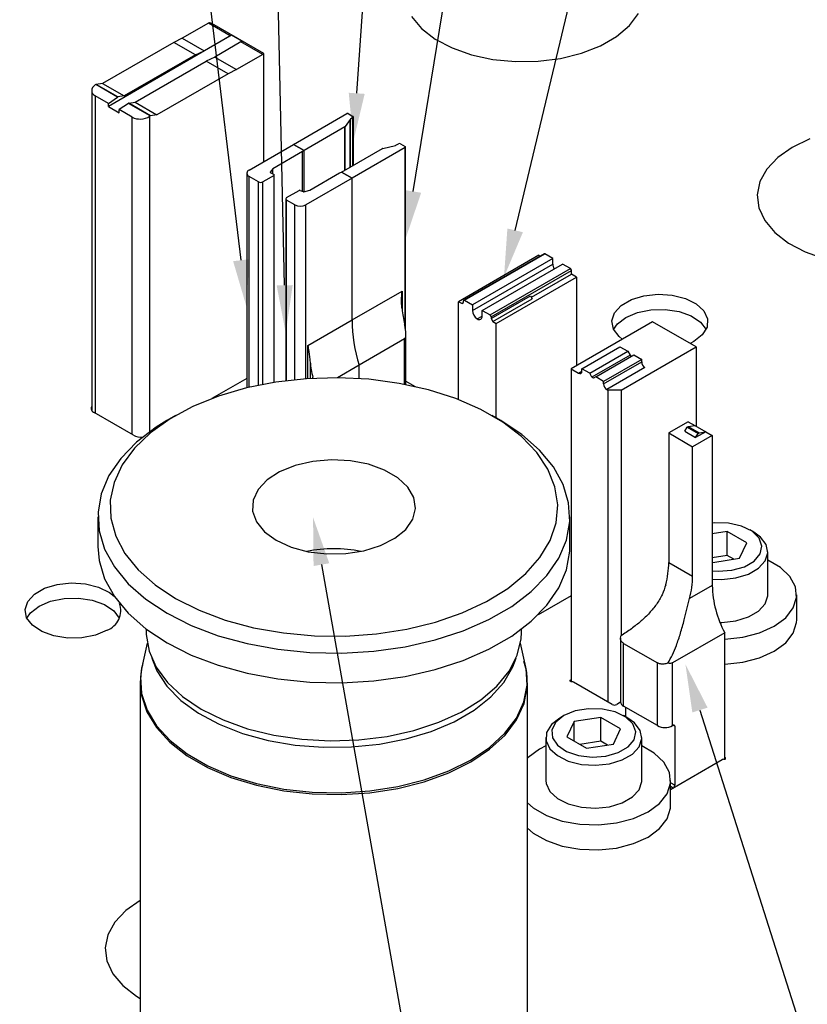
# Model space of a CAD drawing. Header units: inches. Extents: x 1880 to 2363, y -453 to -54.
# Tile 992 of 1056: x 2153.02 to 2155.58, y -270.55 to -267.35. Entities that reach past the tile are written whole.
import ezdxf

# ---------------------------------------------------------------- set-up
doc = ezdxf.new("R2010")
doc.units = ezdxf.units.IN
doc.header["$LTSCALE"] = 0.5
doc.header["$MEASUREMENT"] = 0
for name, color, linetype in [('DSS-M-S', 53, 'Continuous'), ('PAD-M-S', 135, 'Continuous'), ('PUN-M-S', 8, 'Continuous'), ('SID-M-S', 105, 'Continuous'), ('SVF-M-S', 8, 'Continuous')]:
    doc.layers.add(name, color=color, linetype=linetype)

msp = doc.modelspace()

# ---------------------------------------------------------------- linework, layer by layer
at = {"color": 7, "linetype": 'Continuous', "lineweight": 25}
for p, q in [((2155.19514, -268.6559), (2155.1315, -268.69264)), ((2155.19514, -268.6559), (2155.21635, -268.66815)), ((2155.18367, -268.68702), (2155.19145, -268.67354)), ((2155.18367, -268.68702), (2155.21902, -268.70743)), ((2155.19145, -268.67354), (2155.19498, -268.6715)), ((2155.19145, -268.67354), (2155.2268, -268.69395)), ((2155.19498, -268.6715), (2155.21635, -268.66815)), ((2155.19498, -268.6715), (2155.23034, -268.69191)), ((2155.21635, -268.66815), (2155.25171, -268.68856)), ((2155.25171, -268.68856), (2155.21902, -268.70743)), ((2155.23034, -268.69191), (2155.25171, -268.68856)), ((2155.25171, -268.68856), (2155.27292, -268.7008)), ((2155.1315, -268.69264), (2155.1315, -269.11344)), ((2155.1315, -268.69264), (2155.20928, -268.73754)), ((2155.27292, -268.7008), (2155.20928, -268.73754)), ((2155.21902, -268.70743), (2155.2268, -268.69395)), ((2155.2268, -268.69395), (2155.23034, -268.69191)), ((2155.27292, -268.7008), (2155.27292, -269.18848)), ((2155.20928, -269.15835), (2155.20928, -268.73754)), ((2155.1315, -269.11344), (2155.20928, -269.15835)), ((2155.27292, -269.18848), (2155.19953, -269.23084)), ((2154.97452, -269.36005), (2154.97452, -269.56674)), ((2155.31358, -269.3422), (2155.14387, -269.44016)), ((2155.31358, -269.75347), (2155.31358, -269.3422)), ((2154.98478, -269.37689), (2155.09438, -269.44016)), ((2154.98478, -269.58103), (2154.98478, -269.37689)), ((2155.09438, -269.6443), (2155.09438, -269.44016)), ((2155.14387, -269.6443), (2155.14387, -269.44016)), ((2155.09438, -269.6443), (2154.98478, -269.58103)), ((2154.99185, -269.61613), (2154.99185, -269.58511)), ((2154.77724, -269.6196), (2154.74963, -269.6412)), ((2154.79067, -269.61184), (2154.76447, -269.63303)), ((2154.79066, -269.61185), (2154.77722, -269.61961)), ((2154.82738, -269.59671), (2154.79067, -269.61184)), ((2154.9109, -269.61746), (2154.82376, -269.63094)), ((2154.8706, -269.58928), (2154.82738, -269.59671)), ((2154.91566, -269.59036), (2154.8706, -269.58928)), ((2154.97469, -269.65429), (2154.9109, -269.61746)), ((2154.9109, -269.69503), (2154.9109, -269.61746)), ((2154.95768, -269.59982), (2154.91566, -269.59036)), ((2154.99209, -269.61665), (2154.95768, -269.59982)), ((2154.99787, -269.61961), (2154.98444, -269.61185)), ((2155.01518, -269.63902), (2154.99209, -269.61665)), ((2155.01964, -269.63537), (2154.99787, -269.61961)), ((2154.74963, -269.6412), (2154.73427, -269.66654)), ((2154.76447, -269.63303), (2154.7516, -269.65798)), ((2154.82376, -269.63094), (2154.80041, -269.68124)), ((2154.82376, -269.69472), (2154.82376, -269.63094)), ((2155.02443, -269.6645), (2155.01518, -269.63902)), ((2155.03823, -269.65997), (2155.01964, -269.63537)), ((2155.14387, -269.6443), (2155.14564, -269.64328)), ((2155.15095, -269.64634), (2155.14564, -269.64328)), ((2155.15095, -269.64634), (2155.15095, -269.83823)), ((2154.73155, -269.68328), (2154.73155, -269.82291)), ((2154.73427, -269.66654), (2154.73253, -269.69336)), ((2154.7516, -269.65798), (2154.75346, -269.684)), ((2154.80041, -269.68124), (2154.8642, -269.71807)), ((2154.95134, -269.70459), (2154.97469, -269.65429)), ((2155.01885, -269.69033), (2155.02443, -269.6645)), ((2155.04344, -269.68665), (2155.03823, -269.65997)), ((2155.04355, -269.82291), (2155.04355, -269.68328)), ((2154.73155, -269.71013), (2154.71077, -269.72086)), ((2154.73253, -269.69336), (2154.74456, -269.71929)), ((2154.75346, -269.684), (2154.76986, -269.70825)), ((2154.76986, -269.70825), (2154.799, -269.72812)), ((2154.9109, -269.69503), (2154.8426, -269.7056)), ((2154.8642, -269.71807), (2154.95134, -269.70459)), ((2154.9325, -269.7075), (2154.9109, -269.69503)), ((2154.96716, -269.73213), (2154.99905, -269.71372)), ((2154.99905, -269.71372), (2155.01885, -269.69033)), ((2155.01307, -269.73676), (2155.03479, -269.71302)), ((2155.03479, -269.71302), (2155.04344, -269.68665)), ((2155.08434, -269.7339), (2155.04355, -269.71013)), ((2154.71077, -269.72086), (2154.6736, -269.74825)), ((2154.74456, -269.71929), (2154.7693, -269.74202)), ((2154.7693, -269.74202), (2154.80455, -269.75953)), ((2154.799, -269.72812), (2154.83775, -269.74144)), ((2154.83775, -269.74144), (2154.88189, -269.74679)), ((2154.88189, -269.74679), (2154.92664, -269.74357)), ((2154.92664, -269.74357), (2154.96716, -269.73213)), ((2154.98018, -269.75574), (2155.01307, -269.73676)), ((2155.11552, -269.76368), (2155.08434, -269.7339)), ((2154.6736, -269.74825), (2154.67184, -269.74996)), ((2154.80455, -269.75953), (2154.84717, -269.77027)), ((2154.84717, -269.77027), (2154.89338, -269.77327)), ((2154.89338, -269.77327), (2154.93907, -269.76828)), ((2154.93907, -269.76828), (2154.98018, -269.75574)), ((2155.13345, -269.79689), (2155.11552, -269.76368)), ((2155.13709, -269.83162), (2155.13345, -269.79689)), ((2154.73155, -269.82291), (2154.73253, -269.83299)), ((2154.73253, -269.83299), (2154.74456, -269.85892)), ((2155.03479, -269.85265), (2155.04344, -269.82628)), ((2155.04344, -269.82628), (2155.04355, -269.82291)), ((2155.12623, -269.86584), (2155.13709, -269.83162)), ((2155.13755, -269.90456), (2155.13755, -269.82291)), ((2155.15095, -269.83823), (2155.13755, -269.83049)), ((2155.14564, -269.84741), (2155.13755, -269.84274)), ((2154.74456, -269.85892), (2154.7693, -269.88165)), ((2155.01307, -269.87639), (2155.03479, -269.85265)), ((2155.10149, -269.89757), (2155.12623, -269.86584)), ((2155.13857, -269.85095), (2155.13755, -269.85133)), ((2155.14387, -269.84843), (2155.13857, -269.85095)), ((2155.14564, -269.84741), (2155.14387, -269.84843)), ((2154.67184, -269.89586), (2154.69075, -269.91191)), ((2154.7693, -269.88165), (2154.80455, -269.89916)), ((2154.80455, -269.89916), (2154.84717, -269.9099)), ((2154.89338, -269.9129), (2154.93907, -269.90791)), ((2154.93907, -269.90791), (2154.98018, -269.89537)), ((2154.98018, -269.89537), (2155.01307, -269.87639)), ((2155.06432, -269.92496), (2155.10149, -269.89757)), ((2155.13709, -269.91328), (2155.13755, -269.90456)), ((2154.69075, -269.91191), (2154.73337, -269.93652)), ((2154.73337, -269.93652), (2154.78494, -269.95452)), ((2154.84717, -269.9099), (2154.89338, -269.9129)), ((2155.01688, -269.94642), (2155.06432, -269.92496)), ((2155.12623, -269.9475), (2155.13709, -269.91328)), ((2154.78494, -269.95452), (2154.84248, -269.96487)), ((2154.84248, -269.96487), (2154.90264, -269.96697)), ((2154.90264, -269.96697), (2154.96192, -269.9607)), ((2154.96192, -269.9607), (2155.01688, -269.94642)), ((2155.10149, -269.97923), (2155.12623, -269.9475)), ((2154.67184, -269.97752), (2154.69075, -269.99357)), ((2154.69075, -269.99357), (2154.73337, -270.01817)), ((2155.06432, -270.00661), (2155.10149, -269.97923)), ((2154.73337, -270.01817), (2154.78494, -270.03617)), ((2154.96192, -270.04235), (2155.01688, -270.02807)), ((2155.01688, -270.02807), (2155.06432, -270.00661)), ((2154.78494, -270.03617), (2154.84248, -270.04652)), ((2154.84248, -270.04652), (2154.90264, -270.04862)), ((2154.90264, -270.04862), (2154.96192, -270.04235))]:
    msp.add_line(p, q, dxfattribs=at)
for centre, radius, start, end in [((2154.83692, -269.11072), 0.29459, 345.20601, 359.4702), ((2154.9147, -269.15562), 0.29459, 345.20601, 359.4702), ((2155.62211, -269.17835), 0.34934, 181.66075, 207.97015), ((2154.99204, -269.56499), 0.0176, 185.6948, 245.62534), ((2155.11913, -269.59653), 0.0538, 242.60967, 297.39033), ((2155.14771, -269.64582), 0.00328, 350.78596, 129.20329), ((2155.13943, -269.8377), 0.01153, 302.60548, 357.39452)]:
    msp.add_arc(centre, radius, start, end, dxfattribs=at)
for points, knots in [([(2155.12175, -269.18594), (2155.11821, -269.19696), (2155.111, -269.21939), (2155.09211, -269.25019), (2155.06878, -269.27869), (2155.04119, -269.30507), (2155.00979, -269.33), (2154.98724, -269.34501), (2154.97584, -269.35259)], [0, 0, 0, 0, 0.15930832, 0.32430978, 0.48335236, 0.64594648, 0.82094493, 1, 1, 1, 1]), ([(2155.12862, -269.4408), (2155.13374, -269.43197), (2155.14407, -269.41415), (2155.1575, -269.38141), (2155.16789, -269.35027), (2155.17606, -269.32204), (2155.1831, -269.29597), (2155.19096, -269.26488), (2155.19664, -269.24231), (2155.19953, -269.23084)], [0, 0, 0, 0, 0.14927818, 0.30123241, 0.49009626, 0.58697898, 0.68467323, 0.83988774, 1, 1, 1, 1]), ([(2154.98478, -269.37689), (2154.98233, -269.3751), (2154.97744, -269.37153), (2154.97427, -269.36376), (2154.97443, -269.35718), (2154.97559, -269.35341), (2154.97584, -269.35259)], [0, 0, 0, 0, 0.3041356, 0.608178, 0.9149944, 1, 1, 1, 1]), ([(2155.12862, -269.4408), (2155.12635, -269.44163), (2155.1202, -269.4439), (2155.10974, -269.44482), (2155.10037, -269.44318), (2155.09592, -269.44094), (2155.09438, -269.44016)], [0, 0, 0, 0, 0.1930282, 0.5223811, 0.8347636, 1, 1, 1, 1]), ([(2155.14387, -269.44016), (2155.14357, -269.44033), (2155.14143, -269.4415), (2155.1369, -269.44257), (2155.13192, -269.44193), (2155.12921, -269.441), (2155.12862, -269.4408)], [0, 0, 0, 0, 0.06786285, 0.47439364, 0.88706604, 1, 1, 1, 1])]:
    msp.add_open_spline(points, degree=3, knots=knots, dxfattribs=at)
at = {"layer": 'DSS-M-S', "linetype": 'Continuous', "lineweight": 25}
for p, q in [((2153.85341, -268.5272), (2153.75733, -268.54629)), ((2153.95316, -268.516), (2153.85341, -268.5272)), ((2154.05463, -268.51293), (2153.95316, -268.516)), ((2154.15586, -268.51805), (2154.05463, -268.51293)), ((2154.25487, -268.53124), (2154.15586, -268.51805)), ((2153.75733, -268.54629), (2153.66679, -268.57293)), ((2154.34973, -268.55226), (2154.25487, -268.53124)), ((2154.4386, -268.5807), (2154.34973, -268.55226)), ((2153.66679, -268.57293), (2153.58356, -268.60657)), ((2154.51976, -268.61601), (2154.4386, -268.5807)), ((2153.58356, -268.60657), (2153.50924, -268.64658)), ((2154.59161, -268.65748), (2154.51976, -268.61601)), ((2153.50924, -268.64658), (2153.44529, -268.69217)), ((2153.49897, -268.65215), (2153.46328, -268.67421)), ((2153.52682, -268.63607), (2153.49897, -268.65215)), ((2154.58486, -268.65215), (2154.55702, -268.63607)), ((2154.65364, -268.69769), (2154.58486, -268.65215)), ((2154.65276, -268.70433), (2154.59161, -268.65748)), ((2153.46328, -268.67421), (2153.39997, -268.72241)), ((2153.39997, -268.72241), (2153.34861, -268.77514)), ((2153.44529, -268.69217), (2153.39296, -268.74245)), ((2154.70202, -268.75564), (2154.65276, -268.70433)), ((2154.71111, -268.74827), (2154.65364, -268.69769)), ((2153.39296, -268.74245), (2153.35325, -268.79644)), ((2154.75611, -268.80289), (2154.71111, -268.74827)), ((2153.34861, -268.77514), (2153.31017, -268.83141)), ((2153.9732, -268.78529), (2153.91591, -268.79843)), ((2154.0342, -268.78013), (2153.9732, -268.78529)), ((2154.09561, -268.78323), (2154.0342, -268.78013)), ((2154.15412, -268.79443), (2154.09561, -268.78323)), ((2154.73844, -268.8104), (2154.70202, -268.75564)), ((2153.35325, -268.79644), (2153.32695, -268.85311)), ((2153.86542, -268.81884), (2153.82443, -268.84542)), ((2153.91591, -268.79843), (2153.86542, -268.81884)), ((2154.20659, -268.81311), (2154.15412, -268.79443)), ((2154.25018, -268.83827), (2154.20659, -268.81311)), ((2154.7613, -268.86756), (2154.73844, -268.8104)), ((2154.78781, -268.86055), (2154.75611, -268.80289)), ((2153.31017, -268.83141), (2153.28537, -268.89018)), ((2153.82443, -268.84542), (2153.79518, -268.87675)), ((2154.28254, -268.86856), (2154.25018, -268.83827)), ((2153.32695, -268.85311), (2153.31457, -268.91133)), ((2153.79518, -268.87675), (2153.77922, -268.91112)), ((2154.30193, -268.90234), (2154.28254, -268.86856)), ((2154.77015, -268.926), (2154.7613, -268.86756)), ((2154.80561, -268.92016), (2154.78781, -268.86055)), ((2153.28537, -268.89018), (2153.27465, -268.95035)), ((2153.31457, -268.91133), (2153.31634, -268.96998)), ((2153.77922, -268.91112), (2153.77743, -268.94669)), ((2154.30731, -268.93779), (2154.30193, -268.90234)), ((2153.77743, -268.94669), (2153.78989, -268.98155)), ((2154.29837, -268.973), (2154.30731, -268.93779)), ((2154.76484, -268.98458), (2154.77015, -268.926)), ((2154.80919, -268.98061), (2154.80561, -268.92016)), ((2153.2742, -268.96548), (2153.2742, -269.06192)), ((2153.27465, -268.95035), (2153.27823, -269.01081)), ((2153.31634, -268.96998), (2153.33224, -269.02792)), ((2154.27561, -269.00608), (2154.29837, -268.973)), ((2154.80964, -269.06192), (2154.80964, -268.96548)), ((2153.27823, -269.01081), (2153.29603, -269.07041)), ((2153.78989, -268.98155), (2153.81595, -269.0138)), ((2154.24025, -269.03523), (2154.27561, -269.00608)), ((2154.74545, -269.04216), (2154.76484, -268.98458)), ((2154.79847, -269.04079), (2154.80919, -268.98061)), ((2153.33224, -269.02792), (2153.36195, -269.08402)), ((2153.81595, -269.0138), (2153.85418, -269.04171)), ((2153.85418, -269.04171), (2153.90254, -269.06379)), ((2154.1942, -269.05889), (2154.24025, -269.03523)), ((2154.71237, -269.09762), (2154.74545, -269.04216)), ((2154.77366, -269.09955), (2154.79847, -269.04079)), ((2153.2742, -269.06192), (2153.27823, -269.10725)), ((2153.29603, -269.07041), (2153.32773, -269.12807)), ((2153.90254, -269.06379), (2153.95841, -269.07883)), ((2154.13994, -269.07578), (2154.1942, -269.05889)), ((2154.80919, -269.07706), (2154.80964, -269.06192)), ((2153.27823, -269.10725), (2153.29603, -269.16686)), ((2153.36195, -269.08402), (2153.40489, -269.13718)), ((2153.95841, -269.07883), (2154.01878, -269.08602)), ((2154.01878, -269.08602), (2154.0804, -269.08499)), ((2154.0804, -269.08499), (2154.13994, -269.07578)), ((2154.66623, -269.14989), (2154.71237, -269.09762)), ((2154.73522, -269.15583), (2154.77366, -269.09955)), ((2154.79847, -269.13723), (2154.80919, -269.07706)), ((2153.32773, -269.12807), (2153.37273, -269.1827)), ((2153.40489, -269.13718), (2153.46024, -269.18638)), ((2154.77366, -269.196), (2154.79847, -269.13723)), ((2153.29603, -269.16686), (2153.32773, -269.22451)), ((2154.60795, -269.19794), (2154.66623, -269.14989)), ((2154.68387, -269.20855), (2154.73522, -269.15583)), ((2153.37273, -269.1827), (2153.4302, -269.23328)), ((2153.46024, -269.18638), (2153.5269, -269.23065)), ((2154.53865, -269.24084), (2154.60795, -269.19794)), ((2154.73522, -269.25227), (2154.77366, -269.196)), ((2153.32773, -269.22451), (2153.37273, -269.27914)), ((2153.4302, -269.23328), (2153.49906, -269.27887)), ((2153.5269, -269.23065), (2153.60359, -269.26913)), ((2154.62056, -269.25675), (2154.68387, -269.20855)), ((2154.45968, -269.27776), (2154.53865, -269.24084)), ((2154.54646, -269.29952), (2154.62056, -269.25675)), ((2154.68387, -269.30499), (2154.73522, -269.25227)), ((2153.37273, -269.27914), (2153.4302, -269.32972)), ((2153.49906, -269.27887), (2153.57804, -269.31862)), ((2153.60359, -269.26913), (2153.68881, -269.30108)), ((2154.37258, -269.30797), (2154.45968, -269.27776)), ((2154.46297, -269.33607), (2154.54646, -269.29952)), ((2153.4302, -269.32972), (2153.49906, -269.37531)), ((2153.43168, -269.33084), (2153.43168, -269.34161)), ((2153.57804, -269.31862), (2153.66565, -269.3518)), ((2153.68881, -269.30108), (2153.7809, -269.32587)), ((2153.7809, -269.32587), (2153.87808, -269.34302)), ((2154.18089, -269.34608), (2154.27905, -269.33089)), ((2154.27905, -269.33089), (2154.37258, -269.30797)), ((2154.62056, -269.35319), (2154.68387, -269.30499)), ((2154.65215, -269.34161), (2154.65215, -269.33084)), ((2153.43168, -269.34161), (2153.43179, -269.34835)), ((2153.43179, -269.34835), (2153.44073, -269.40204)), ((2153.66565, -269.3518), (2153.76028, -269.37778)), ((2153.87808, -269.34302), (2153.97844, -269.3522)), ((2153.97844, -269.3522), (2154.08004, -269.35322)), ((2154.08004, -269.35322), (2154.18089, -269.34608)), ((2154.37164, -269.36572), (2154.46297, -269.33607)), ((2154.54646, -269.39596), (2154.62056, -269.35319)), ((2154.63866, -269.41529), (2154.65115, -269.36184)), ((2154.65115, -269.36184), (2154.65215, -269.34161)), ((2153.49906, -269.37531), (2153.57804, -269.41506)), ((2153.76028, -269.37778), (2153.86015, -269.39607)), ((2154.17236, -269.40223), (2154.27416, -269.38791)), ((2154.27416, -269.38791), (2154.37164, -269.36572)), ((2153.44073, -269.40204), (2153.46376, -269.45431)), ((2153.57804, -269.41506), (2153.66565, -269.44824)), ((2153.86015, -269.39607), (2153.96341, -269.40635)), ((2153.96341, -269.40635), (2154.06813, -269.40842)), ((2154.06813, -269.40842), (2154.17236, -269.40223)), ((2154.46297, -269.43251), (2154.54646, -269.39596)), ((2154.61218, -269.46701), (2154.63866, -269.41529)), ((2153.46376, -269.45431), (2153.50033, -269.50394)), ((2153.66565, -269.44824), (2153.76028, -269.47422)), ((2154.37164, -269.46216), (2154.46297, -269.43251)), ((2153.76028, -269.47422), (2153.86015, -269.49252)), ((2154.17236, -269.49867), (2154.27416, -269.48435)), ((2154.27416, -269.48435), (2154.37164, -269.46216)), ((2154.57234, -269.51579), (2154.61218, -269.46701)), ((2153.50033, -269.50394), (2153.54961, -269.54976)), ((2153.86015, -269.49252), (2153.96341, -269.50279)), ((2153.96341, -269.50279), (2154.06813, -269.50486)), ((2154.06813, -269.50486), (2154.17236, -269.49867)), ((2154.52006, -269.5605), (2154.57234, -269.51579)), ((2153.54961, -269.54976), (2153.61042, -269.59071)), ((2154.45658, -269.60006), (2154.52006, -269.5605)), ((2153.61042, -269.59071), (2153.68134, -269.62581)), ((2154.38337, -269.63358), (2154.45658, -269.60006)), ((2153.68134, -269.62581), (2153.76072, -269.65426)), ((2154.30217, -269.66024), (2154.38337, -269.63358)), ((2153.76072, -269.65426), (2153.84669, -269.67537)), ((2153.84669, -269.67537), (2153.93723, -269.68866)), ((2154.1235, -269.69072), (2154.21486, -269.67944)), ((2154.21486, -269.67944), (2154.30217, -269.66024)), ((2153.93723, -269.68866), (2154.03023, -269.69382)), ((2154.03023, -269.69382), (2154.1235, -269.69072))]:
    msp.add_line(p, q, dxfattribs=at)
msp.add_arc((2154.04192, -269.51787), 0.44853, 78.72203, 101.27797, dxfattribs=at)
at = {"layer": 'PAD-M-S', "linetype": 'Continuous', "lineweight": 25}
for p, q in [((2154.29464, -267.33857), (2154.32709, -267.37713)), ((2155.00348, -267.36784), (2155.03271, -267.32843)), ((2154.32709, -267.37713), (2154.37159, -267.41145)), ((2154.96186, -267.40334), (2155.00348, -267.36784)), ((2154.90934, -267.43366), (2154.96186, -267.40334)), ((2154.37159, -267.41145), (2154.42654, -267.44029)), ((2154.42654, -267.44029), (2154.48996, -267.46261)), ((2154.84784, -267.45769), (2154.90934, -267.43366)), ((2154.48996, -267.46261), (2154.55954, -267.47759)), ((2154.77958, -267.47456), (2154.84784, -267.45769)), ((2154.55954, -267.47759), (2154.63277, -267.4847)), ((2154.63277, -267.4847), (2154.70701, -267.48368)), ((2154.70701, -267.48368), (2154.77958, -267.47456)), ((2155.59074, -267.73635), (2155.53347, -267.76364)), ((2155.53347, -267.76364), (2155.48619, -267.7967)), ((2155.48619, -267.7967), (2155.4506, -267.83433)), ((2155.4506, -267.83433), (2155.42799, -267.87517)), ((2155.42799, -267.87517), (2155.41917, -267.91773)), ((2155.41917, -267.91773), (2155.42447, -267.96049)), ((2155.42447, -267.96049), (2155.44369, -268.0019)), ((2155.44369, -268.0019), (2155.47614, -268.04047)), ((2155.47614, -268.04047), (2155.52064, -268.07479)), ((2155.52064, -268.07479), (2155.57559, -268.10362)), ((2155.57559, -268.10362), (2155.639, -268.12594)), ((2155.05097, -268.24616), (2155.09674, -268.24117)), ((2155.09674, -268.24117), (2155.14302, -268.24418)), ((2154.97686, -268.27774), (2155.00979, -268.25873)), ((2155.00979, -268.25873), (2155.05097, -268.24616)), ((2155.14302, -268.24418), (2155.18571, -268.25493)), ((2155.18571, -268.25493), (2155.22101, -268.27247)), ((2155.22101, -268.27247), (2155.24579, -268.29523)), ((2154.94644, -268.32793), (2154.9551, -268.30151)), ((2154.9551, -268.30151), (2154.97686, -268.27774)), ((2155.24579, -268.29523), (2155.25785, -268.3212)), ((2154.95165, -268.35465), (2154.94644, -268.32793)), ((2155.25785, -268.3212), (2155.2561, -268.34807)), ((2154.97028, -268.37929), (2154.95165, -268.35465)), ((2155.2561, -268.34807), (2155.24072, -268.37345)), ((2154.98044, -268.38756), (2154.97028, -268.37929)), ((2155.21306, -268.39509), (2155.20101, -268.40136)), ((2155.24072, -268.37345), (2155.21306, -268.39509)), ((2155.21306, -268.39509), (2155.21306, -268.39509)), ((2153.75871, -268.5152), (2153.64529, -268.58068)), ((2154.27665, -268.52446), (2154.30621, -268.54153)), ((2153.38961, -268.69971), (2153.26233, -268.62623)), ((2153.06767, -269.21661), (2153.10061, -269.1976)), ((2153.10061, -269.1976), (2153.14178, -269.18503)), ((2153.14178, -269.18503), (2153.18755, -269.18003)), ((2153.18755, -269.18003), (2153.23383, -269.18305)), ((2153.23383, -269.18305), (2153.27652, -269.1938)), ((2153.27652, -269.1938), (2153.31182, -269.21134)), ((2153.04591, -269.24038), (2153.06767, -269.21661)), ((2153.31182, -269.21134), (2153.32694, -269.22335)), ((2154.81361, -269.22187), (2154.70674, -269.28356)), ((2153.03725, -269.2668), (2153.04591, -269.24038)), ((2153.04246, -269.29352), (2153.03725, -269.2668)), ((2153.06109, -269.31816), (2153.04246, -269.29352)), ((2153.09147, -269.33854), (2153.06109, -269.31816)), ((2153.13091, -269.35285), (2153.09147, -269.33854)), ((2153.1759, -269.35981), (2153.13091, -269.35285)), ((2153.22244, -269.3588), (2153.1759, -269.35981)), ((2153.2664, -269.34992), (2153.22244, -269.3588)), ((2153.30388, -269.33395), (2153.2664, -269.34992)), ((2154.81061, -269.49822), (2154.81109, -269.49686)), ((2154.81109, -269.49958), (2154.81061, -269.49822)), ((2154.81109, -269.49686), (2154.81246, -269.49572)), ((2154.81246, -269.50072), (2154.81109, -269.49958)), ((2154.81246, -269.49572), (2154.81361, -269.49522)), ((2154.81449, -269.50146), (2154.81246, -269.50072)), ((2154.81686, -269.50168), (2154.81449, -269.50146)), ((2154.94796, -269.57578), (2154.82136, -269.50269)), ((2154.97466, -269.56853), (2154.9621, -269.57578)), ((2155.31473, -269.74797), (2155.31358, -269.74747)), ((2155.13755, -269.85209), (2155.30583, -269.75494)), ((2155.31033, -269.75393), (2155.3127, -269.75371)), ((2155.3127, -269.75371), (2155.31473, -269.75297)), ((2155.3161, -269.74911), (2155.31473, -269.74797)), ((2155.31473, -269.75297), (2155.3161, -269.75182)), ((2155.31658, -269.75047), (2155.3161, -269.74911)), ((2155.3161, -269.75182), (2155.31658, -269.75047)), ((2153.41215, -270.21287), (2153.36487, -270.24593)), ((2153.36487, -270.24593), (2153.32928, -270.28355)), ((2153.32928, -270.28355), (2153.30667, -270.32439)), ((2153.30667, -270.32439), (2153.29785, -270.36696)), ((2153.29785, -270.36696), (2153.30315, -270.40972)), ((2153.30315, -270.40972), (2153.32237, -270.45113)), ((2153.32237, -270.45113), (2153.35482, -270.48969)), ((2153.35482, -270.48969), (2153.39932, -270.52401)), ((2153.39932, -270.52401), (2153.412, -270.53169))]:
    msp.add_line(p, q, dxfattribs=at)
for centre, radius, start, end in [((2153.26758, -268.61205), 0.01512, 152.62634, 249.69211), ((2153.41399, -268.65326), 0.05246, 242.30921, 277.00958), ((2153.28092, -269.27033), 0.06764, 289.84163, 20.03901), ((2154.81725, -269.51044), 0.00877, 62.08645, 92.54948), ((2154.95503, -269.56213), 0.01537, 242.60967, 297.39033), ((2155.30994, -269.76269), 0.00877, 87.45052, 117.91355)]:
    msp.add_arc(centre, radius, start, end, dxfattribs=at)
at = {"layer": 'PUN-M-S', "linetype": 'Continuous', "lineweight": 25}
for p, q in [((2153.63356, -267.35981), (2153.54875, -267.40877)), ((2153.70428, -267.40063), (2153.63356, -267.35981)), ((2153.81388, -267.45883), (2153.64503, -267.36136)), ((2153.70925, -267.39919), (2153.3083, -267.63066)), ((2153.54875, -267.40877), (2153.52091, -267.42219)), ((2153.54875, -267.40877), (2153.61946, -267.44959)), ((2153.61946, -267.44959), (2153.70428, -267.40063)), ((2153.7446, -267.4196), (2153.70925, -267.39919)), ((2153.52091, -267.42219), (2153.28949, -267.55579)), ((2153.59163, -267.46301), (2153.52091, -267.42219)), ((2153.73963, -267.42104), (2153.65482, -267.47)), ((2153.81034, -267.46186), (2153.73963, -267.42104)), ((2153.59163, -267.46301), (2153.3602, -267.59661)), ((2153.59163, -267.46301), (2153.61946, -267.44959)), ((2153.65482, -267.47), (2153.62698, -267.48342)), ((2153.65482, -267.47), (2153.72553, -267.51082)), ((2153.81034, -267.46186), (2153.72553, -267.51082)), ((2153.81388, -267.46052), (2153.81388, -267.45883)), ((2153.81388, -267.81006), (2153.81388, -267.46052)), ((2153.39555, -267.61702), (2153.62698, -267.48342)), ((2153.69769, -267.52424), (2153.62698, -267.48342)), ((2153.69769, -267.52424), (2153.46626, -267.65784)), ((2153.72553, -267.51082), (2153.69769, -267.52424)), ((2153.26734, -267.55968), (2153.26587, -267.56067)), ((2153.33805, -267.6005), (2153.26734, -267.55968)), ((2153.28949, -267.55579), (2153.26885, -267.55903)), ((2153.33956, -267.59985), (2153.26885, -267.55903)), ((2153.28949, -267.55579), (2153.3602, -267.59661)), ((2153.25415, -267.57902), (2153.25415, -268.61879)), ((2153.3083, -267.62068), (2153.26587, -267.59619)), ((2153.26587, -267.59619), (2153.26587, -268.62827)), ((2153.3083, -267.62068), (2153.33805, -267.6005)), ((2153.3602, -267.59661), (2153.33956, -267.59985)), ((2153.3083, -267.63066), (2153.3083, -267.62068)), ((2153.3083, -267.63066), (2153.34365, -267.65107)), ((2153.3734, -267.62091), (2153.34365, -267.64109)), ((2153.44411, -267.66173), (2153.3734, -267.62091)), ((2153.37492, -267.62026), (2153.39555, -267.61702)), ((2153.44563, -267.66108), (2153.37492, -267.62026)), ((2153.39555, -267.61702), (2153.46626, -267.65784)), ((2153.38608, -267.66558), (2153.34365, -267.64109)), ((2153.34365, -267.65107), (2153.34365, -267.64109)), ((2153.38608, -268.69767), (2153.38608, -267.66558)), ((2153.44411, -267.66173), (2153.44265, -267.66272)), ((2153.44265, -267.66272), (2153.44265, -268.68847)), ((2153.46626, -267.65784), (2153.44563, -267.66108)), ((2153.91099, -267.75399), (2154.08416, -267.65402)), ((2154.08841, -267.65402), (2154.10394, -267.66299)), ((2154.10541, -267.82219), (2154.10541, -267.66503)), ((2154.07774, -267.69692), (2153.94493, -267.77359)), ((2154.07774, -267.83816), (2154.07774, -267.69692)), ((2154.09481, -267.67268), (2154.07885, -267.69594)), ((2154.07885, -267.83752), (2154.07885, -267.69594)), ((2154.09481, -267.8283), (2154.09481, -267.67268)), ((2154.10394, -267.66707), (2154.09593, -267.6717)), ((2154.09593, -267.82766), (2154.09593, -267.6717)), ((2154.10394, -267.82303), (2154.10394, -267.66707)), ((2153.76604, -267.83767), (2153.91099, -267.75399)), ((2153.91099, -267.75399), (2153.94493, -267.77359)), ((2153.94493, -267.77359), (2153.91099, -267.75399)), ((2154.20176, -267.7669), (2154.24206, -267.75768)), ((2154.24375, -267.75704), (2154.25177, -267.75241)), ((2154.25884, -267.75241), (2154.27438, -267.76138)), ((2153.93998, -267.77767), (2153.84324, -267.83352)), ((2153.94493, -267.77359), (2153.93998, -267.77767)), ((2153.93998, -267.90662), (2153.93998, -267.77767)), ((2153.94493, -267.90789), (2153.94493, -267.77359)), ((2153.94493, -267.90789), (2153.94493, -267.77359)), ((2154.06726, -267.84421), (2154.20007, -267.76754)), ((2154.27438, -267.76383), (2154.10121, -267.8638)), ((2154.27438, -268.35285), (2154.27438, -267.76383)), ((2154.27525, -268.35961), (2154.27525, -267.76261)), ((2153.75871, -267.84788), (2153.75871, -268.54596)), ((2153.7968, -267.87584), (2153.76604, -267.85808)), ((2153.76604, -268.5442), (2153.76604, -267.85808)), ((2153.84736, -267.85481), (2153.81094, -267.87584)), ((2153.84324, -267.83352), (2153.83451, -267.84433)), ((2153.83471, -267.84506), (2153.84736, -267.85236)), ((2153.84324, -267.84999), (2153.84324, -267.83352)), ((2153.84736, -268.52815), (2153.84736, -267.85481)), ((2153.84824, -268.52801), (2153.84824, -267.85359)), ((2153.96345, -267.90291), (2154.06019, -267.84707)), ((2154.06019, -267.84707), (2154.06726, -267.84421)), ((2154.10121, -267.8638), (2154.06726, -267.84421)), ((2154.06726, -267.84421), (2154.10121, -267.8638)), ((2153.7968, -268.5374), (2153.7968, -267.87584)), ((2153.81094, -268.53457), (2153.81094, -267.87584)), ((2154.10121, -267.8638), (2153.95059, -267.95075)), ((2154.10121, -268.32514), (2154.10121, -267.8638)), ((2154.10121, -268.32514), (2154.10121, -267.8638)), ((2153.88837, -267.92707), (2153.92868, -267.9038)), ((2153.93252, -267.9036), (2153.942, -267.90743)), ((2153.94472, -267.90795), (2153.96345, -267.90291)), ((2153.88544, -267.93115), (2153.88544, -268.52269)), ((2153.91524, -267.95075), (2153.88837, -267.93523)), ((2153.88837, -268.52232), (2153.88837, -267.93523)), ((2153.91524, -268.51928), (2153.91524, -267.95075)), ((2153.95059, -268.51619), (2153.95059, -267.95075)), ((2154.72637, -268.10984), (2154.46474, -268.26088)), ((2154.46724, -268.26113), (2154.72887, -268.11009)), ((2154.75433, -268.12479), (2154.72887, -268.11009)), ((2154.70907, -268.11479), (2154.44744, -268.26582)), ((2154.75433, -268.12479), (2154.4927, -268.27582)), ((2154.4927, -268.29419), (2154.75433, -268.14316)), ((2154.52452, -268.29419), (2154.78615, -268.14316)), ((2154.70907, -268.11479), (2154.71344, -268.11731)), ((2154.75433, -268.14316), (2154.75433, -268.12479)), ((2154.8116, -268.15785), (2154.78615, -268.14316)), ((2154.54997, -268.30889), (2154.8116, -268.15785)), ((2154.55351, -268.31501), (2154.81514, -268.16398)), ((2154.68451, -268.25143), (2154.81514, -268.17602)), ((2154.81514, -268.17602), (2154.81514, -268.16398)), ((2154.8314, -268.18541), (2154.81514, -268.17602)), ((2154.56977, -268.33644), (2154.8314, -268.18541)), ((2154.8314, -268.18541), (2154.8314, -268.4736)), ((2154.10121, -268.32514), (2154.26377, -268.2313)), ((2154.26377, -268.2313), (2154.26377, -268.28924)), ((2154.45815, -268.272), (2154.44744, -268.26582)), ((2154.44744, -268.58407), (2154.44744, -268.26582)), ((2154.45815, -268.272), (2154.46371, -268.2688)), ((2154.46371, -268.2688), (2154.46371, -268.26317)), ((2154.46724, -268.26113), (2154.4927, -268.27582)), ((2154.55351, -268.32064), (2154.68174, -268.24662)), ((2154.55906, -268.33026), (2154.68729, -268.25624)), ((2154.68174, -268.24662), (2154.68729, -268.25624)), ((2154.4927, -268.27582), (2154.4927, -268.29419)), ((2154.52452, -268.31256), (2154.52452, -268.29419)), ((2154.52452, -268.29419), (2154.54997, -268.30889)), ((2153.95766, -268.40801), (2154.10121, -268.32514)), ((2154.50861, -268.32175), (2154.52452, -268.31257)), ((2154.55351, -268.31501), (2154.55351, -268.32064)), ((2154.55351, -268.32064), (2154.55906, -268.33026)), ((2154.55906, -268.33026), (2154.56977, -268.33644)), ((2154.56977, -268.64343), (2154.56977, -268.33644)), ((2155.07878, -268.33079), (2154.81361, -268.48387)), ((2155.2202, -268.41244), (2155.07878, -268.33079)), ((2154.27225, -268.38664), (2154.12383, -268.47232)), ((2154.27225, -268.53445), (2154.27225, -268.38664)), ((2154.27665, -268.5353), (2154.27665, -268.37116)), ((2153.95766, -268.51569), (2153.95766, -268.40801)), ((2154.84897, -268.48387), (2154.97271, -268.41243)), ((2154.87432, -268.4985), (2154.99806, -268.42707)), ((2154.97271, -268.41243), (2154.99806, -268.42707)), ((2154.97625, -268.55327), (2155.2202, -268.41244)), ((2154.99806, -268.42707), (2155.00549, -268.43993)), ((2155.2202, -268.41244), (2155.2202, -268.67037)), ((2153.96473, -268.46186), (2153.96473, -268.51524)), ((2155.00549, -268.43993), (2154.88174, -268.51136)), ((2154.89432, -268.51005), (2155.01807, -268.43862)), ((2155.04342, -268.45325), (2154.91968, -268.52469)), ((2154.91968, -268.53285), (2155.04342, -268.46142)), ((2155.00549, -268.43993), (2155.01064, -268.4429)), ((2155.01807, -268.43862), (2155.04342, -268.45325)), ((2155.04342, -268.46142), (2155.04342, -268.45325)), ((2154.12383, -268.47232), (2154.0535, -268.51292)), ((2154.12383, -268.51554), (2154.12383, -268.47232)), ((2154.12383, -268.51554), (2154.12383, -268.47232)), ((2154.81361, -268.48387), (2154.83836, -268.49816)), ((2154.81361, -268.48387), (2154.81361, -269.50122)), ((2154.83836, -268.49816), (2154.84897, -268.49204)), ((2154.84897, -268.49203), (2154.84897, -268.48387)), ((2154.87432, -268.4985), (2154.84897, -268.48387)), ((2154.88174, -268.51136), (2154.87432, -268.4985)), ((2155.05403, -268.47979), (2154.93028, -268.55122)), ((2153.97322, -268.51474), (2153.97322, -268.51152)), ((2154.8869, -268.51434), (2154.88174, -268.51136)), ((2154.89432, -268.51005), (2154.8869, -268.51434)), ((2154.91968, -268.52469), (2154.89432, -268.51005)), ((2154.91968, -268.53285), (2154.91968, -268.52469)), ((2154.93028, -268.55122), (2154.93382, -268.55327)), ((2154.93382, -268.55327), (2154.93382, -269.56762)), ((2154.97625, -268.55327), (2154.93382, -268.55327)), ((2154.97625, -268.55327), (2154.97625, -269.35231))]:
    msp.add_line(p, q, dxfattribs=at)
for centre, radius, start, end in [((2153.63908, -267.36903), 0.01074, 100.62981, 120.89981), ((2153.7093, -267.40867), 0.00948, 90.30296, 122.01023), ((2153.74466, -267.42908), 0.00948, 90.30296, 122.01023), ((2153.81586, -267.47108), 0.01074, 100.62981, 120.89981), ((2153.26955, -267.56278), 0.00382, 100.56401, 125.51224), ((2153.34026, -267.6036), 0.00382, 100.56401, 125.51224), ((2153.37562, -267.62401), 0.00382, 100.56401, 125.51224), ((2153.44633, -267.66483), 0.00382, 100.56401, 125.51224), ((2154.08629, -267.65812), 0.00461, 62.60967, 117.39033), ((2154.10317, -267.66503), 0.00218, 290.78342, 69.21658), ((2154.07612, -267.69395), 0.00338, 298.64416, 323.96377), ((2154.09755, -267.67467), 0.00338, 118.64416, 143.96377), ((2154.24075, -267.75168), 0.00614, 282.28981, 299.25268), ((2154.2553, -267.75923), 0.00769, 62.60967, 117.39033), ((2154.27391, -267.76261), 0.00131, 290.78342, 69.21658), ((2154.20307, -267.7729), 0.00614, 102.28981, 119.25268), ((2153.76991, -267.84788), 0.01092, 110.78342, 249.21658), ((2153.83631, -267.84423), 0.0018, 183.31489, 207.36284), ((2153.8469, -267.85359), 0.00131, 290.78342, 69.21658), ((2153.80387, -267.86219), 0.01537, 242.60967, 297.39033), ((2153.93082, -267.90798), 0.00469, 68.69388, 117.08878), ((2153.94478, -267.90026), 0.00769, 248.79265, 269.53179), ((2153.88992, -267.93115), 0.00437, 110.78342, 249.21658), ((2153.93291, -267.91663), 0.03843, 242.60967, 297.39033), ((2154.72741, -268.11214), 0.00251, 54.38183, 114.31395), ((2154.78677, -268.14205), 0.03246, 181.95625, 211.13679), ((2154.80746, -268.16432), 0.00768, 2.60548, 57.39452), ((2154.46586, -268.26282), 0.00218, 50.79671, 189.21404), ((2154.80752, -268.22188), 0.5479, 187.06135, 192.33151), ((2154.52724, -268.29262), 0.03458, 182.60548, 237.39452), ((2154.6318, -268.31889), 0.53063, 180.6749, 196.80618), ((2154.6318, -268.31889), 0.53063, 180.6749, 196.80618), ((2154.51482, -268.31414), 0.00983, 230.79671, 9.21404), ((2154.54583, -268.31536), 0.00768, 2.60548, 57.39452), ((2154.50848, -268.39451), 0.5479, 187.06135, 192.33151), ((2155.06645, -268.46037), 0.02305, 182.60548, 237.39452), ((2154.8425, -268.49308), 0.00655, 230.79671, 9.21404), ((2154.94271, -268.53181), 0.02305, 182.60548, 237.39452)]:
    msp.add_arc(centre, radius, start, end, dxfattribs=at)
for centre, major_axis, ratio, start_param, end_param in [((2153.63003, -267.37002), (0.02121, 0), 0.5773815, 0.7854794, 1.2309594), ((2153.29415, -267.577), (0.03995, 0.00332), 0.6251762, 2.3042582, 3.8750546), ((2153.41436, -267.64639), (0.03995, 0.00332), 0.6251762, 3.8750546, 5.4458509)]:
    msp.add_ellipse(centre, major_axis=major_axis, ratio=ratio, start_param=start_param, end_param=end_param, dxfattribs=at)
for points, knots in [([(2154.26377, -268.28924), (2154.26346, -268.28633), (2154.26194, -268.27176), (2154.26221, -268.25241), (2154.26334, -268.23619), (2154.26375, -268.23154), (2154.26377, -268.2313)], [0, 0, 0, 0, 0.1506346, 0.7541261, 0.9874999, 1, 1, 1, 1]), ([(2154.27225, -268.38664), (2154.27273, -268.38628), (2154.27379, -268.38547), (2154.27518, -268.38289), (2154.27653, -268.37776), (2154.27702, -268.36353), (2154.27464, -268.35013), (2154.27252, -268.34016), (2154.27225, -268.33889)], [0, 0, 0, 0, 0.0409709, 0.0917018, 0.1752702, 0.3513996, 0.9175345, 1, 1, 1, 1]), ([(2153.95766, -268.40801), (2153.95768, -268.40822), (2153.9581, -268.41241), (2153.95975, -268.42702), (2153.9625, -268.44462), (2153.96436, -268.45899), (2153.96473, -268.46186)], [0, 0, 0, 0, 0.0125001, 0.2458739, 0.8493654, 1, 1, 1, 1])]:
    msp.add_open_spline(points, degree=3, knots=knots, dxfattribs=at)
at = {"layer": 'SID-M-S'}
for p, q in [((2154.63178, -268.03363), (2156.6691, -259.49965)), ((2153.74004, -268.1308), (2152.69955, -259.50352)), ((2153.88188, -268.2124), (2153.68338, -259.50486)), ((2154.11629, -267.58799), (2154.68172, -259.50444)), ((2154.30037, -267.90714), (2155.67121, -259.5024)), ((2154.00146, -269.12078), (2155.51374, -277.66897)), ((2155.23309, -269.59368), (2157.79929, -277.67505))]:
    msp.add_line(p, q, dxfattribs=at)
for points in [[(2154.14223, -267.5898), (2154.10541, -267.74361), (2154.14223, -267.5898), (2154.09036, -267.58618)], [(2154.32603, -267.91133), (2154.27525, -268.06111), (2154.32603, -267.91133), (2154.27471, -267.90296)], [(2154.65707, -268.03966), (2154.59556, -268.18536), (2154.65707, -268.03966), (2154.60649, -268.02759)], [(2153.76585, -268.12769), (2153.75871, -268.28568), (2153.76585, -268.12769), (2153.71422, -268.13391)], [(2153.90788, -268.21181), (2153.88544, -268.36836), (2153.90788, -268.21181), (2153.85589, -268.21299)], [(2153.97585, -269.12531), (2153.97428, -268.96717), (2153.97585, -269.12531), (2154.02706, -269.11625)], [(2155.20831, -269.60154), (2155.18588, -269.44499), (2155.20831, -269.60154), (2155.25787, -269.58581)]]:
    msp.add_solid(points, dxfattribs=at)
at = {"layer": 'SVF-M-S', "linetype": 'Continuous', "lineweight": 25}
for p, q in [((2154.99209, -268.31651), (2155.02957, -268.30055)), ((2155.02957, -268.30055), (2155.07353, -268.29167)), ((2155.07353, -268.29167), (2155.12007, -268.29066)), ((2155.12007, -268.29066), (2155.16506, -268.29762)), ((2155.16506, -268.29762), (2155.2045, -268.31193)), ((2154.9522, -268.3558), (2154.96444, -268.33815)), ((2154.96444, -268.33815), (2154.99209, -268.31651)), ((2155.2045, -268.31193), (2155.23488, -268.33231)), ((2155.23488, -268.33231), (2155.25296, -268.3558)), ((2155.28103, -268.98496), (2155.27292, -268.98569)), ((2155.32609, -268.98604), (2155.28103, -268.98496)), ((2155.36811, -268.9955), (2155.32609, -268.98604)), ((2155.40252, -269.01233), (2155.36811, -268.9955)), ((2155.40831, -269.01529), (2155.39487, -269.00753)), ((2155.32133, -269.01314), (2155.27292, -269.02063)), ((2155.38512, -269.04997), (2155.32133, -269.01314)), ((2155.32133, -269.09071), (2155.32133, -269.01314)), ((2155.42561, -269.0347), (2155.40252, -269.01233)), ((2155.43007, -269.03105), (2155.40831, -269.01529)), ((2155.43486, -269.06018), (2155.42561, -269.0347)), ((2155.44866, -269.05565), (2155.43007, -269.03105)), ((2155.36177, -269.10027), (2155.38512, -269.04997)), ((2155.42928, -269.08601), (2155.43486, -269.06018)), ((2155.45387, -269.08233), (2155.44866, -269.05565)), ((2155.32133, -269.09071), (2155.27292, -269.0982)), ((2155.27463, -269.11375), (2155.36177, -269.10027)), ((2155.34293, -269.10318), (2155.32133, -269.09071)), ((2155.40948, -269.1094), (2155.42928, -269.08601)), ((2155.44523, -269.1087), (2155.45387, -269.08233)), ((2155.45398, -269.21859), (2155.45398, -269.07896)), ((2155.49478, -269.12958), (2155.45398, -269.10581)), ((2155.27292, -269.11276), (2155.27463, -269.11375)), ((2155.29232, -269.14247), (2155.33707, -269.13925)), ((2155.33707, -269.13925), (2155.37759, -269.12781)), ((2155.37759, -269.12781), (2155.40948, -269.1094)), ((2155.39062, -269.15142), (2155.4235, -269.13244)), ((2155.4235, -269.13244), (2155.44523, -269.1087)), ((2155.52595, -269.15936), (2155.49478, -269.12958)), ((2155.27292, -269.1412), (2155.29232, -269.14247)), ((2155.27292, -269.16785), (2155.30381, -269.16895)), ((2155.30381, -269.16895), (2155.3495, -269.16396)), ((2155.3495, -269.16396), (2155.39062, -269.15142)), ((2155.54388, -269.19257), (2155.52595, -269.15936)), ((2155.54752, -269.2273), (2155.54388, -269.19257)), ((2153.12038, -269.23942), (2153.16434, -269.23054)), ((2153.16434, -269.23054), (2153.21089, -269.22953)), ((2153.21089, -269.22953), (2153.25587, -269.23649)), ((2155.44523, -269.24833), (2155.45387, -269.22195)), ((2155.45387, -269.22195), (2155.45398, -269.21859)), ((2155.53666, -269.26152), (2155.54752, -269.2273)), ((2155.54798, -269.30024), (2155.54798, -269.21859)), ((2153.05525, -269.27702), (2153.08291, -269.25538)), ((2153.08291, -269.25538), (2153.12038, -269.23942)), ((2153.25587, -269.23649), (2153.29531, -269.2508)), ((2153.29531, -269.2508), (2153.32569, -269.27118)), ((2155.4235, -269.27207), (2155.44523, -269.24833)), ((2155.51193, -269.29325), (2155.53666, -269.26152)), ((2153.04301, -269.29467), (2153.05525, -269.27702)), ((2153.32569, -269.27118), (2153.34377, -269.29467)), ((2155.3495, -269.30359), (2155.39062, -269.29105)), ((2155.39062, -269.29105), (2155.4235, -269.27207)), ((2155.47476, -269.32064), (2155.51193, -269.29325)), ((2155.29835, -269.30864), (2155.30381, -269.30858)), ((2155.30381, -269.30858), (2155.3495, -269.30359)), ((2155.42731, -269.3421), (2155.47476, -269.32064)), ((2155.53666, -269.34318), (2155.54752, -269.30896)), ((2155.54752, -269.30896), (2155.54798, -269.30024)), ((2155.31358, -269.36263), (2155.37236, -269.35637)), ((2155.37236, -269.35637), (2155.42731, -269.3421)), ((2155.51193, -269.3749), (2155.53666, -269.34318)), ((2153.43457, -269.37586), (2153.4175, -269.45428)), ((2154.66633, -269.45428), (2154.64926, -269.37586)), ((2155.47476, -269.40229), (2155.51193, -269.3749)), ((2153.44922, -269.42545), (2153.46561, -269.46649)), ((2154.62433, -269.45367), (2154.63462, -269.42545)), ((2155.37236, -269.43803), (2155.42731, -269.42375)), ((2155.42731, -269.42375), (2155.47476, -269.40229)), ((2153.4175, -269.45428), (2153.41304, -269.48599)), ((2154.59489, -269.50399), (2154.62433, -269.45367)), ((2154.66728, -269.4589), (2154.66633, -269.45428)), ((2154.6708, -269.51316), (2154.66728, -269.4589)), ((2155.31358, -269.44428), (2155.37236, -269.43803)), ((2153.41244, -269.49156), (2153.412, -269.50515)), ((2153.41263, -269.48891), (2153.41244, -269.49156)), ((2153.41304, -269.48599), (2153.41655, -269.54025)), ((2153.46561, -269.46649), (2153.49836, -269.51612)), ((2153.412, -269.50515), (2153.412, -273.64934)), ((2153.412, -269.50515), (2153.41596, -269.54587)), ((2153.49836, -269.51612), (2153.54385, -269.56229)), ((2154.5525, -269.55113), (2154.59489, -269.50399)), ((2154.66027, -269.56711), (2154.6708, -269.51316)), ((2154.66086, -269.57276), (2154.6714, -269.51875)), ((2154.6714, -269.51875), (2154.67164, -269.51432)), ((2154.67164, -269.51432), (2154.67184, -269.50515)), ((2154.67184, -273.64934), (2154.67184, -269.50515)), ((2153.41596, -269.54587), (2153.43346, -269.59927)), ((2153.41655, -269.54025), (2153.43404, -269.5936)), ((2154.49813, -269.59398), (2154.5525, -269.55113)), ((2153.54385, -269.56229), (2153.60102, -269.6039)), ((2154.63593, -269.61956), (2154.66027, -269.56711)), ((2154.63649, -269.62526), (2154.66086, -269.57276)), ((2153.43346, -269.59927), (2153.46456, -269.65057)), ((2153.43404, -269.5936), (2153.4651, -269.64485)), ((2153.60102, -269.6039), (2153.66852, -269.63999)), ((2154.43308, -269.63154), (2154.49813, -269.59398)), ((2154.59831, -269.66933), (2154.63593, -269.61956)), ((2153.46456, -269.65057), (2153.50855, -269.69863)), ((2153.4651, -269.64485), (2153.50906, -269.69286)), ((2153.66852, -269.63999), (2153.74477, -269.66971)), ((2154.35885, -269.66292), (2154.43308, -269.63154)), ((2154.59884, -269.67507), (2154.63649, -269.62526)), ((2153.74477, -269.66971), (2153.82799, -269.69236)), ((2154.2772, -269.6874), (2154.35885, -269.66292)), ((2154.54827, -269.71531), (2154.59831, -269.66933)), ((2154.54875, -269.72109), (2154.59884, -269.67507)), ((2153.50855, -269.69863), (2153.56446, -269.74236)), ((2153.50906, -269.69286), (2153.56491, -269.73655)), ((2153.82799, -269.69236), (2153.91622, -269.70742)), ((2153.91622, -269.70742), (2154.0074, -269.71452)), ((2154.0074, -269.71452), (2154.09939, -269.7135)), ((2154.09939, -269.7135), (2154.19003, -269.70439)), ((2154.19003, -269.70439), (2154.2772, -269.6874)), ((2154.48692, -269.75646), (2154.54827, -269.71531)), ((2153.56446, -269.74236), (2153.63103, -269.78079)), ((2153.56491, -269.73655), (2153.63142, -269.77494)), ((2154.48734, -269.76229), (2154.54875, -269.72109)), ((2153.63142, -269.77494), (2153.7071, -269.80719)), ((2154.41562, -269.79188), (2154.48692, -269.75646)), ((2154.41598, -269.79774), (2154.48734, -269.76229)), ((2153.63103, -269.78079), (2153.70678, -269.81306)), ((2153.7071, -269.80719), (2153.79026, -269.83256)), ((2154.33598, -269.82077), (2154.41562, -269.79188)), ((2154.33626, -269.82666), (2154.41598, -269.79774)), ((2153.70678, -269.81306), (2153.79002, -269.83846)), ((2153.79002, -269.83846), (2153.87888, -269.85641)), ((2153.79026, -269.83256), (2153.87904, -269.85049)), ((2154.15892, -269.85654), (2154.24977, -269.84249)), ((2154.24977, -269.84249), (2154.33598, -269.82077)), ((2154.24997, -269.84839), (2154.33626, -269.82666)), ((2153.87888, -269.85641), (2153.97139, -269.86651)), ((2153.87904, -269.85049), (2153.97146, -269.86059)), ((2153.97139, -269.86651), (2154.06547, -269.86855)), ((2153.97146, -269.86059), (2154.06545, -269.86262)), ((2154.06545, -269.86262), (2154.15892, -269.85654)), ((2154.06547, -269.86855), (2154.15903, -269.86246)), ((2154.15903, -269.86246), (2154.24997, -269.84839))]:
    msp.add_line(p, q, dxfattribs=at)
for points, knots in [([(2153.42064, -269.44328), (2153.42011, -269.44467), (2153.41471, -269.45876), (2153.41433, -269.47359), (2153.414, -269.48696)], [0, 0, 0, 0, 0.09822554, 1, 1, 1, 1]), ([(2154.67121, -269.5154), (2154.67146, -269.49844), (2154.67187, -269.47135), (2154.66316, -269.44519), (2154.6599, -269.4354)], [0, 0, 0, 0, 0.6260128, 1, 1, 1, 1])]:
    msp.add_open_spline(points, degree=3, knots=knots, dxfattribs=at)

doc.saveas('drawing.dxf')
